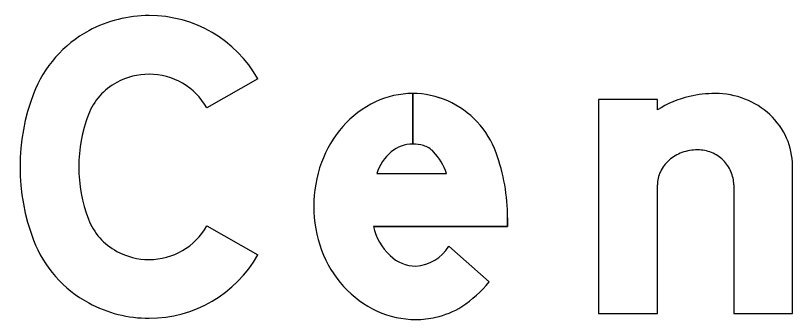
# Model space of a CAD drawing. Extents: x 1806251 to 1809821, y 414895 to 422886.
# Drawn here: x 1809677.9488 to 1809678.2133, y 415112.3253 to 415112.4289 of the extents above; entities that cross this region are included whole.
import ezdxf

# ---------------------------------------------------------------- set-up
doc = ezdxf.new("R2010")
doc.units = 0
for name, color, linetype in [('GSBWFILL', 7, 'Continuous'), ('GSCOLORFILL', 7, 'Continuous'), ('GSOUTLINE', 7, 'Continuous')]:
    doc.layers.add(name, color=color, linetype=linetype)

msp = doc.modelspace()

# ---------------------------------------------------------------- linework, layer by layer
at = {"layer": 'GSBWFILL'}
for p, q in [((1809678.0840163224, 415112.40232287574), (1809678.0840163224, 415112.38507287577)), ((1809678.0840213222, 415112.38507287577), (1809678.0840213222, 415112.40232287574)), ((1809678.0718163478, 415112.37505087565), (1809678.0955062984, 415112.37505087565)), ((1809678.1933137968, 415112.3711818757), (1809678.1933137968, 415112.32732287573)), ((1809678.0963032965, 415112.35027787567), (1809678.109994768, 415112.33815687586))]:
    msp.add_line(p, q, dxfattribs=at)
for points in [[(1809678.0313137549, 415112.4073126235), (1809678.0139141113, 415112.3974510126)], [(1809678.1673138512, 415112.39671137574), (1809678.1673138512, 415112.40032287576), (1809678.1473138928, 415112.40032287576), (1809678.1473138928, 415112.32732287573), (1809678.1673138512, 415112.32732287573), (1809678.1673138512, 415112.3711818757)], [(1809678.1933137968, 415112.32732287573), (1809678.213313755, 415112.32732287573), (1809678.213313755, 415112.3777643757)], [(1809678.1163137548, 415112.3599033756), (1809678.1163137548, 415112.35705087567), (1809678.0706758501, 415112.35705087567)], [(1809678.0139141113, 415112.35719473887), (1809678.0313137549, 415112.347333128)]]:
    msp.add_lwpolyline(points, dxfattribs=at)
for centre, major_axis, ratio, start_param, end_param in [((1809677.9942688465, 415112.38568304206), (2.6461454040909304e-18, 0.04321483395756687), 0.9999982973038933, 9.176969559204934e-15, 0.4952490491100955), ((1809677.9942688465, 415112.3863166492), (2.6073481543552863e-18, 0.04258122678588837), 0.9999982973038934, 5.228016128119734, 6.283185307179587), ((1809677.9932162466, 415112.38763176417), (2.5105259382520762e-18, 0.041000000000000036), 0.9999982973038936, 0.4952490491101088, 1.2058178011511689), ((1809677.9942688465, 415112.38568304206), (1.4214986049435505e-18, 0.02321483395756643), 0.9999982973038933, 9.42499576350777e-15, 0.4952490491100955), ((1809677.9942688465, 415112.3863166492), (1.382701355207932e-18, 0.022581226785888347), 0.9999982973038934, 5.228016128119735, 6.283185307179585), ((1809677.9932162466, 415112.38763176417), (1.28587913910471e-18, 0.02099999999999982), 0.9999982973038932, 0.495249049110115, 1.2058178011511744), ((1809678.0201959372, 415112.3773228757), (4.279048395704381e-18, 0.0698821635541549), 0.9999982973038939, 1.2058178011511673, 1.935774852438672), ((1809678.0840162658, 415112.3727026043), (1.8137178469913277e-18, 0.02962026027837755), 0.999997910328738, 0, 0.44195983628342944), ((1809678.0840162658, 415112.3727026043), (1.81371784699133e-18, 0.029620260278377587), 0.9999979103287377, 5.868518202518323, 6.283016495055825), ((1809678.186660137, 415112.3663371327), (2.2051146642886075e-18, 0.036012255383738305), 0.9999979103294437, 0.23508775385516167, 0.5671317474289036), ((1809678.1870010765, 415112.36232026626), (2.4494533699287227e-18, 0.04000260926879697), 0.9999979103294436, 0, 0.21998619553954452), ((1809678.1870010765, 415112.37416764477), (1.7240106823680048e-18, 0.02815523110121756), 0.9999979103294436, 5.914285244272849, 6.283185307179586), ((1809678.0860499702, 415112.3684046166), (2.1048688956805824e-18, 0.03437511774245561), 0.999997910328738, 0.4419598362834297, 0.8517464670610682), ((1809678.0832653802, 415112.37152644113), (1.8982025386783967e-18, 0.03099999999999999), 0.9999979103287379, 5.061282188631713, 5.8616345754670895), ((1809678.1876790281, 415112.3759212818), (1.6088863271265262e-18, 0.02627510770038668), 0.9999979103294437, 5.532257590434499, 5.9142852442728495), ((1809678.0201959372, 415112.3773228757), (3.0544015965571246e-18, 0.04988216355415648), 0.9999982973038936, 1.2058178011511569, 1.9357748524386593), ((1809678.1887259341, 415112.3770429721), (1.5149349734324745e-18, 0.02474076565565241), 0.9999979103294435, 5.130076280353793, 5.5322576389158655), ((1809678.089223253, 415112.36562675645), (2.3631087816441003e-18, 0.038592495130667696), 0.9999979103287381, 0.851746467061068, 1.2229429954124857), ((1809678.1903514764, 415112.37776439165), (1.4060369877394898e-18, 0.022962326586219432), 0.9999979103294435, 4.71238898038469, 5.130076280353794), ((1809678.086847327, 415112.37047779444), (9.620521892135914e-19, 0.01571150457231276), 0.9999979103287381, 0.7031381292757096, 1.2754468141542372), ((1809678.0840162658, 415112.3734802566), (7.09843196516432e-19, 0.011592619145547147), 0.9999979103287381, 0, 0.6843190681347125), ((1809678.0840162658, 415112.3716302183), (8.231253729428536e-19, 0.013442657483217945), 0.999997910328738, 6.008019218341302, 6.282813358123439), ((1809678.0856309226, 415112.3773493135), (4.592425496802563e-19, 0.0074999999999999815), 0.999997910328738, 5.468650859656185, 6.00801926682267), ((1809678.076687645, 415112.36891255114), (1.212080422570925e-18, 0.019794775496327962), 0.999997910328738, 5.02769235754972, 5.468650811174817), ((1809678.1810335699, 415112.36736839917), (9.639713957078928e-19, 0.015742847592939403), 0.9999979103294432, 0, 0.3457036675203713), ((1809678.1810335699, 415112.37047768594), (7.735824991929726e-19, 0.012633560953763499), 0.9999979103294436, 5.900623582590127, 6.283185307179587), ((1809678.0513138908, 415112.3599032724), (3.9801020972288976e-18, 0.06499999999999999), 0.9999979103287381, 4.71238898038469, 5.061282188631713), ((1809678.1803623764, 415112.3692319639), (8.426853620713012e-19, 0.013762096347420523), 0.9999979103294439, 0.3457036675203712, 0.7157182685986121), ((1809678.1811714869, 415112.3708204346), (7.509598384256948e-19, 0.012264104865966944), 0.9999979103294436, 5.512269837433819, 5.900623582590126), ((1809678.0941981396, 415112.36382287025), (2.68714074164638e-18, 0.04388433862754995), 0.9999979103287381, 1.2229429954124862, 1.5707962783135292), ((1809678.17932907, 415112.37042032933), (7.462577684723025e-19, 0.012187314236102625), 0.9999979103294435, 0.7157182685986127, 1.1262308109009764), ((1809678.1813848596, 415112.37104007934), (7.322091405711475e-19, 0.011957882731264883), 0.9999979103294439, 5.115435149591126, 5.51226978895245), ((1809678.1777309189, 415112.37118164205), (6.378627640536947e-19, 0.010417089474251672), 0.9999979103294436, 1.126230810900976, 1.5707963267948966), ((1809678.1817168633, 415112.37118164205), (7.101088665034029e-19, 0.01159695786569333), 0.9999979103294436, 4.71238898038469, 5.115435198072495), ((1809678.092884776, 415112.3638228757), (2.6067202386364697e-18, 0.04257097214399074), 0.999997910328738, 1.5707963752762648, 1.928625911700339), ((1809677.9932162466, 415112.3670139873), (1.2858791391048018e-18, 0.021000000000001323), 0.9999982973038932, 1.9357748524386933, 2.6463436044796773), ((1809677.9942688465, 415112.3683291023), (1.3827013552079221e-18, 0.022581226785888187), 0.9999982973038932, 3.14159265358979, 4.196761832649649), ((1809678.089888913, 415112.36129172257), (1.2047853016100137e-18, 0.01967563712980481), 0.9999979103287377, 1.7880321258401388, 2.378696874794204), ((1809677.9932162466, 415112.3670139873), (2.510525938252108e-18, 0.04100000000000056), 0.9999982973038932, 1.935774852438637, 2.646343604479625), ((1809677.9942688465, 415112.36896270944), (1.4214986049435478e-18, 0.023214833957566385), 0.9999982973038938, 2.646343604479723, 3.141592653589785), ((1809678.0890699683, 415112.36239641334), (2.3573338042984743e-18, 0.03849818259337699), 0.999997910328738, 1.928625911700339, 2.305122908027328), ((1809678.0840949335, 415112.3578226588), (8.787800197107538e-19, 0.014351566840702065), 0.999997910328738, 3.209537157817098, 4.1588367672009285), ((1809677.9942688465, 415112.3683291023), (2.6073481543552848e-18, 0.04258122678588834), 0.9999982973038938, 3.141592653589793, 4.196761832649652), ((1809678.0852426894, 415112.35651642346), (7.968392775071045e-19, 0.013013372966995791), 0.999997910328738, 2.3832044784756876, 3.128267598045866), ((1809678.0806780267, 415112.36112493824), (2.2804488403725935e-18, 0.037242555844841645), 0.999997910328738, 3.7104134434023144, 4.047817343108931), ((1809678.0866334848, 415112.3601968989), (2.156342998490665e-18, 0.03521575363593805), 0.9999979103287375, 2.3051229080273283, 2.711411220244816), ((1809677.9942688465, 415112.36896270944), (2.6461454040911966e-18, 0.04321483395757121), 0.9999982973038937, 2.646343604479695, 3.1415926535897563), ((1809678.0859257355, 415112.3529164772), (1.6838893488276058e-18, 0.02749999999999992), 0.9999979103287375, 3.3593099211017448, 3.710413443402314), ((1809678.085069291, 415112.356787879), (1.9266757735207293e-18, 0.03146500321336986), 0.9999979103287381, 2.7114112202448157, 3.141592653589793), ((1809678.085069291, 415112.356787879), (1.9266757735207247e-18, 0.031465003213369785), 0.9999979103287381, 3.141592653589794, 3.359309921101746)]:
    msp.add_ellipse(centre, major_axis=major_axis, ratio=ratio, start_param=start_param, end_param=end_param, dxfattribs=at)
at = {"layer": 'GSCOLORFILL'}
for p, q in [((1809678.0840163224, 415112.40232287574), (1809678.0840163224, 415112.38507287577)), ((1809678.0840213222, 415112.38507287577), (1809678.0840213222, 415112.40232287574)), ((1809678.0718163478, 415112.37505087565), (1809678.0955062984, 415112.37505087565)), ((1809678.1933137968, 415112.3711818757), (1809678.1933137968, 415112.32732287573)), ((1809678.0963032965, 415112.35027787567), (1809678.109994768, 415112.33815687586))]:
    msp.add_line(p, q, dxfattribs=at)
for points in [[(1809678.0313137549, 415112.4073126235), (1809678.0139141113, 415112.3974510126)], [(1809678.1673138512, 415112.39671137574), (1809678.1673138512, 415112.40032287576), (1809678.1473138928, 415112.40032287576), (1809678.1473138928, 415112.32732287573), (1809678.1673138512, 415112.32732287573), (1809678.1673138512, 415112.3711818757)], [(1809678.1933137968, 415112.32732287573), (1809678.213313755, 415112.32732287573), (1809678.213313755, 415112.3777643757)], [(1809678.1163137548, 415112.3599033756), (1809678.1163137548, 415112.35705087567), (1809678.0706758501, 415112.35705087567)], [(1809678.0139141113, 415112.35719473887), (1809678.0313137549, 415112.347333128)]]:
    msp.add_lwpolyline(points, dxfattribs=at)
for centre, major_axis, ratio, start_param, end_param in [((1809677.9942688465, 415112.38568304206), (2.6461454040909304e-18, 0.04321483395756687), 0.9999982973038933, 9.176969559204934e-15, 0.4952490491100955), ((1809677.9942688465, 415112.3863166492), (2.6073481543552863e-18, 0.04258122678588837), 0.9999982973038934, 5.228016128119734, 6.283185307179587), ((1809677.9932162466, 415112.38763176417), (2.5105259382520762e-18, 0.041000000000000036), 0.9999982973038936, 0.4952490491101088, 1.2058178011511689), ((1809677.9942688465, 415112.38568304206), (1.4214986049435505e-18, 0.02321483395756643), 0.9999982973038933, 9.42499576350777e-15, 0.4952490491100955), ((1809677.9942688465, 415112.3863166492), (1.382701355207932e-18, 0.022581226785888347), 0.9999982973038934, 5.228016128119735, 6.283185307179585), ((1809677.9932162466, 415112.38763176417), (1.28587913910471e-18, 0.02099999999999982), 0.9999982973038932, 0.495249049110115, 1.2058178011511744), ((1809678.0201959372, 415112.3773228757), (4.279048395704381e-18, 0.0698821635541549), 0.9999982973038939, 1.2058178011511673, 1.935774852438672), ((1809678.0840162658, 415112.3727026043), (1.8137178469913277e-18, 0.02962026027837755), 0.999997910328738, 0, 0.44195983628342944), ((1809678.0840162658, 415112.3727026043), (1.81371784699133e-18, 0.029620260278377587), 0.9999979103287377, 5.868518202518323, 6.283016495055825), ((1809678.186660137, 415112.3663371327), (2.2051146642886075e-18, 0.036012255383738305), 0.9999979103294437, 0.23508775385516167, 0.5671317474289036), ((1809678.1870010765, 415112.36232026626), (2.4494533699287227e-18, 0.04000260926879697), 0.9999979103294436, 0, 0.21998619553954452), ((1809678.1870010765, 415112.37416764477), (1.7240106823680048e-18, 0.02815523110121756), 0.9999979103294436, 5.914285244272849, 6.283185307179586), ((1809678.0860499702, 415112.3684046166), (2.1048688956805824e-18, 0.03437511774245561), 0.999997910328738, 0.4419598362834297, 0.8517464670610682), ((1809678.0832653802, 415112.37152644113), (1.8982025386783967e-18, 0.03099999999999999), 0.9999979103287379, 5.061282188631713, 5.8616345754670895), ((1809678.1876790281, 415112.3759212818), (1.6088863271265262e-18, 0.02627510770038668), 0.9999979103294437, 5.532257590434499, 5.9142852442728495), ((1809678.0201959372, 415112.3773228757), (3.0544015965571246e-18, 0.04988216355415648), 0.9999982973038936, 1.2058178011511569, 1.9357748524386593), ((1809678.1887259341, 415112.3770429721), (1.5149349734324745e-18, 0.02474076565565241), 0.9999979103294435, 5.130076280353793, 5.5322576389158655), ((1809678.089223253, 415112.36562675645), (2.3631087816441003e-18, 0.038592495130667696), 0.9999979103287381, 0.851746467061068, 1.2229429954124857), ((1809678.1903514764, 415112.37776439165), (1.4060369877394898e-18, 0.022962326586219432), 0.9999979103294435, 4.71238898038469, 5.130076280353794), ((1809678.086847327, 415112.37047779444), (9.620521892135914e-19, 0.01571150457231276), 0.9999979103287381, 0.7031381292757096, 1.2754468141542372), ((1809678.0840162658, 415112.3734802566), (7.09843196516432e-19, 0.011592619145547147), 0.9999979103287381, 0, 0.6843190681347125), ((1809678.0840162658, 415112.3716302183), (8.231253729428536e-19, 0.013442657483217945), 0.999997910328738, 6.008019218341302, 6.282813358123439), ((1809678.0856309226, 415112.3773493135), (4.592425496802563e-19, 0.0074999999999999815), 0.999997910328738, 5.468650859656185, 6.00801926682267), ((1809678.076687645, 415112.36891255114), (1.212080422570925e-18, 0.019794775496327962), 0.999997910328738, 5.02769235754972, 5.468650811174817), ((1809678.1810335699, 415112.36736839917), (9.639713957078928e-19, 0.015742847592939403), 0.9999979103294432, 0, 0.3457036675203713), ((1809678.1810335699, 415112.37047768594), (7.735824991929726e-19, 0.012633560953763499), 0.9999979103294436, 5.900623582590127, 6.283185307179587), ((1809678.0513138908, 415112.3599032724), (3.9801020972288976e-18, 0.06499999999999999), 0.9999979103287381, 4.71238898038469, 5.061282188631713), ((1809678.1803623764, 415112.3692319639), (8.426853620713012e-19, 0.013762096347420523), 0.9999979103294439, 0.3457036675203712, 0.7157182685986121), ((1809678.1811714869, 415112.3708204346), (7.509598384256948e-19, 0.012264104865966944), 0.9999979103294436, 5.512269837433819, 5.900623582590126), ((1809678.0941981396, 415112.36382287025), (2.68714074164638e-18, 0.04388433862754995), 0.9999979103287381, 1.2229429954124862, 1.5707962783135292), ((1809678.17932907, 415112.37042032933), (7.462577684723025e-19, 0.012187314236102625), 0.9999979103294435, 0.7157182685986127, 1.1262308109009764), ((1809678.1813848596, 415112.37104007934), (7.322091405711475e-19, 0.011957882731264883), 0.9999979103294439, 5.115435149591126, 5.51226978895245), ((1809678.1777309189, 415112.37118164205), (6.378627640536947e-19, 0.010417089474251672), 0.9999979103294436, 1.126230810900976, 1.5707963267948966), ((1809678.1817168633, 415112.37118164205), (7.101088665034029e-19, 0.01159695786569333), 0.9999979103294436, 4.71238898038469, 5.115435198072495), ((1809678.092884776, 415112.3638228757), (2.6067202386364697e-18, 0.04257097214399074), 0.999997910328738, 1.5707963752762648, 1.928625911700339), ((1809677.9932162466, 415112.3670139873), (1.2858791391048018e-18, 0.021000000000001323), 0.9999982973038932, 1.9357748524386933, 2.6463436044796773), ((1809677.9942688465, 415112.3683291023), (1.3827013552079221e-18, 0.022581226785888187), 0.9999982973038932, 3.14159265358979, 4.196761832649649), ((1809678.089888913, 415112.36129172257), (1.2047853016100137e-18, 0.01967563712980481), 0.9999979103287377, 1.7880321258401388, 2.378696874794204), ((1809677.9932162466, 415112.3670139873), (2.510525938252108e-18, 0.04100000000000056), 0.9999982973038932, 1.935774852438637, 2.646343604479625), ((1809677.9942688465, 415112.36896270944), (1.4214986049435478e-18, 0.023214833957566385), 0.9999982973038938, 2.646343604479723, 3.141592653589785), ((1809678.0890699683, 415112.36239641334), (2.3573338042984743e-18, 0.03849818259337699), 0.999997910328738, 1.928625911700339, 2.305122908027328), ((1809678.0840949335, 415112.3578226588), (8.787800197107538e-19, 0.014351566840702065), 0.999997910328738, 3.209537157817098, 4.1588367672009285), ((1809677.9942688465, 415112.3683291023), (2.6073481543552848e-18, 0.04258122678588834), 0.9999982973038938, 3.141592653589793, 4.196761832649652), ((1809678.0852426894, 415112.35651642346), (7.968392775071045e-19, 0.013013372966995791), 0.999997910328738, 2.3832044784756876, 3.128267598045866), ((1809678.0806780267, 415112.36112493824), (2.2804488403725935e-18, 0.037242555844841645), 0.999997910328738, 3.7104134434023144, 4.047817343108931), ((1809678.0866334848, 415112.3601968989), (2.156342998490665e-18, 0.03521575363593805), 0.9999979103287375, 2.3051229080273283, 2.711411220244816), ((1809677.9942688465, 415112.36896270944), (2.6461454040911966e-18, 0.04321483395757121), 0.9999982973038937, 2.646343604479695, 3.1415926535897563), ((1809678.0859257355, 415112.3529164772), (1.6838893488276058e-18, 0.02749999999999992), 0.9999979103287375, 3.3593099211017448, 3.710413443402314), ((1809678.085069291, 415112.356787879), (1.9266757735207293e-18, 0.03146500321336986), 0.9999979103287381, 2.7114112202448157, 3.141592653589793), ((1809678.085069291, 415112.356787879), (1.9266757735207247e-18, 0.031465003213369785), 0.9999979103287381, 3.141592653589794, 3.359309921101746)]:
    msp.add_ellipse(centre, major_axis=major_axis, ratio=ratio, start_param=start_param, end_param=end_param, dxfattribs=at)
at = {"layer": 'GSOUTLINE'}
for p, q in [((1809678.0718163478, 415112.37505087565), (1809678.0955062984, 415112.37505087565)), ((1809678.1933137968, 415112.3711818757), (1809678.1933137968, 415112.32732287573)), ((1809678.109994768, 415112.33815687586), (1809678.0963032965, 415112.35027787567))]:
    msp.add_line(p, q, dxfattribs=at)
for points in [[(1809678.0313137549, 415112.4073126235), (1809678.0139141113, 415112.3974510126)], [(1809678.1673138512, 415112.39671137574), (1809678.1673138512, 415112.40032287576), (1809678.1473138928, 415112.40032287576), (1809678.1473138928, 415112.32732287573), (1809678.1673138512, 415112.32732287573), (1809678.1673138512, 415112.3711818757)], [(1809678.1933137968, 415112.32732287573), (1809678.213313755, 415112.32732287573), (1809678.213313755, 415112.3777643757)], [(1809678.0706758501, 415112.35705087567), (1809678.1163137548, 415112.35705087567), (1809678.1163137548, 415112.3599033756)], [(1809678.0139141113, 415112.35719473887), (1809678.0313137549, 415112.347333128)]]:
    msp.add_lwpolyline(points, dxfattribs=at)
for centre, major_axis, ratio, start_param, end_param in [((1809677.9942688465, 415112.38568304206), (2.6461454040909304e-18, 0.04321483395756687), 0.9999982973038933, 9.176969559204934e-15, 0.4952490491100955), ((1809677.9942688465, 415112.3863166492), (2.6073481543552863e-18, 0.04258122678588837), 0.9999982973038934, 5.228016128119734, 6.283185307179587), ((1809677.9932162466, 415112.38763176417), (2.5105259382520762e-18, 0.041000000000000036), 0.9999982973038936, 0.4952490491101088, 1.2058178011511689), ((1809677.9942688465, 415112.38568304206), (1.4214986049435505e-18, 0.02321483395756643), 0.9999982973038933, 9.42499576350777e-15, 0.4952490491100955), ((1809677.9942688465, 415112.3863166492), (1.382701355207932e-18, 0.022581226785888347), 0.9999982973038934, 5.228016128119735, 6.283185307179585), ((1809677.9932162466, 415112.38763176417), (1.28587913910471e-18, 0.02099999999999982), 0.9999982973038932, 0.495249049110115, 1.2058178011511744), ((1809678.0201959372, 415112.3773228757), (4.279048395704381e-18, 0.0698821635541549), 0.9999982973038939, 1.2058178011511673, 1.935774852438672), ((1809678.0840162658, 415112.3727026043), (1.8137178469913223e-18, 0.029620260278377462), 0.999997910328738, 0, 0.44195983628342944), ((1809678.0840162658, 415112.3727026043), (1.813717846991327e-18, 0.02962026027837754), 0.9999979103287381, 5.868518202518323, 6.283185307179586), ((1809678.186660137, 415112.3663371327), (2.2051146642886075e-18, 0.036012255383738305), 0.9999979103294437, 0.23508775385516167, 0.5671317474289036), ((1809678.1870010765, 415112.36232026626), (2.449453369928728e-18, 0.04000260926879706), 0.9999979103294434, 0, 0.21998619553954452), ((1809678.1870010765, 415112.37416764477), (1.7240106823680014e-18, 0.028155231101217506), 0.999997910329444, 5.914285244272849, 6.283185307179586), ((1809678.0860499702, 415112.3684046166), (2.1048688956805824e-18, 0.03437511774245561), 0.999997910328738, 0.4419598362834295, 0.8517464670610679), ((1809678.0832653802, 415112.37152644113), (1.898202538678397e-18, 0.030999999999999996), 0.9999979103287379, 5.061282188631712, 5.861634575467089), ((1809678.1876790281, 415112.3759212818), (1.6088863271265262e-18, 0.02627510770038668), 0.9999979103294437, 5.532257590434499, 5.9142852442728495), ((1809678.0201959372, 415112.3773228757), (3.0544015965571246e-18, 0.04988216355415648), 0.9999982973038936, 1.2058178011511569, 1.9357748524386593), ((1809678.1887259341, 415112.3770429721), (1.5149349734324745e-18, 0.02474076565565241), 0.9999979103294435, 5.130076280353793, 5.5322576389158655), ((1809678.089223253, 415112.36562675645), (2.3631087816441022e-18, 0.038592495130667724), 0.9999979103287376, 0.851746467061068, 1.2229429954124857), ((1809678.1903514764, 415112.37776439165), (1.4060369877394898e-18, 0.022962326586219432), 0.9999979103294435, 4.71238898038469, 5.130076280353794), ((1809678.086847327, 415112.37047779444), (9.620521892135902e-19, 0.015711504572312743), 0.9999979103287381, 0.7031381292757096, 1.2754468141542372), ((1809678.0840162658, 415112.3734802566), (7.098431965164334e-19, 0.011592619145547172), 0.9999979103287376, 0, 0.6843190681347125), ((1809678.0840162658, 415112.3716302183), (8.231253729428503e-19, 0.013442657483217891), 0.9999979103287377, 6.008019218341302, 6.283185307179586), ((1809678.0856309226, 415112.3773493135), (4.592425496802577e-19, 0.007500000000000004), 0.9999979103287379, 5.468650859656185, 6.00801926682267), ((1809678.076687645, 415112.36891255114), (1.2120804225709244e-18, 0.01979477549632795), 0.999997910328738, 5.02769235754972, 5.468650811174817), ((1809678.1810335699, 415112.36736839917), (9.639713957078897e-19, 0.015742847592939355), 0.9999979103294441, 0, 0.3457036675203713), ((1809678.1810335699, 415112.37047768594), (7.735824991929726e-19, 0.012633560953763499), 0.9999979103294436, 5.900623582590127, 6.283185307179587), ((1809678.0513138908, 415112.3599032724), (3.980102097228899e-18, 0.06500000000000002), 0.9999979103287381, 4.71238898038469, 5.061282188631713), ((1809678.1803623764, 415112.3692319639), (8.426853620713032e-19, 0.013762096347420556), 0.9999979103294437, 0.3457036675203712, 0.7157182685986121), ((1809678.1811714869, 415112.3708204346), (7.509598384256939e-19, 0.012264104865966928), 0.9999979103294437, 5.512269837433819, 5.900623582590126), ((1809678.0941981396, 415112.36382287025), (2.6871407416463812e-18, 0.04388433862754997), 0.9999979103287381, 1.2229429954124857, 1.5707962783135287), ((1809678.17932907, 415112.37042032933), (7.462577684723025e-19, 0.012187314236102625), 0.9999979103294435, 0.7157182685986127, 1.1262308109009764), ((1809678.1813848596, 415112.37104007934), (7.32209140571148e-19, 0.011957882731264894), 0.9999979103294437, 5.115435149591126, 5.51226978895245), ((1809678.1777309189, 415112.37118164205), (6.378627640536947e-19, 0.010417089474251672), 0.9999979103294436, 1.126230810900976, 1.5707963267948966), ((1809678.1817168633, 415112.37118164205), (7.101088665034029e-19, 0.01159695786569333), 0.9999979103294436, 4.71238898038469, 5.115435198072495), ((1809678.092884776, 415112.3638228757), (2.6067202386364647e-18, 0.04257097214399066), 0.999997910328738, 1.5707963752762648, 1.928625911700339), ((1809677.9932162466, 415112.3670139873), (1.2858791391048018e-18, 0.021000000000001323), 0.9999982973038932, 1.9357748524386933, 2.6463436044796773), ((1809677.9942688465, 415112.3683291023), (1.3827013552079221e-18, 0.022581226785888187), 0.9999982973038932, 3.14159265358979, 4.196761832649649), ((1809678.089888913, 415112.36129172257), (1.2047853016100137e-18, 0.01967563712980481), 0.9999979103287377, 1.7880321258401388, 2.378696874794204), ((1809677.9932162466, 415112.3670139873), (2.510525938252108e-18, 0.04100000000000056), 0.9999982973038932, 1.935774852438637, 2.646343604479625), ((1809677.9942688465, 415112.36896270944), (1.4214986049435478e-18, 0.023214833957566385), 0.9999982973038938, 2.646343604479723, 3.141592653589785), ((1809678.0890699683, 415112.36239641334), (2.3573338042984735e-18, 0.03849818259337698), 0.999997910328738, 1.928625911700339, 2.305122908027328), ((1809678.0840949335, 415112.3578226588), (8.787800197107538e-19, 0.014351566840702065), 0.999997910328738, 3.209537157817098, 4.1588367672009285), ((1809677.9942688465, 415112.3683291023), (2.6073481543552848e-18, 0.04258122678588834), 0.9999982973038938, 3.141592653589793, 4.196761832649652), ((1809678.0852426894, 415112.35651642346), (7.96839277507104e-19, 0.013013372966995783), 0.999997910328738, 2.383204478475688, 3.1282675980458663), ((1809678.0806780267, 415112.36112493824), (2.2804488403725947e-18, 0.037242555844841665), 0.999997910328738, 3.7104134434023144, 4.047817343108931), ((1809678.0866334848, 415112.3601968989), (2.1563429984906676e-18, 0.035215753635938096), 0.9999979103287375, 2.305122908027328, 2.711411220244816), ((1809677.9942688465, 415112.36896270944), (2.6461454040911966e-18, 0.04321483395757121), 0.9999982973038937, 2.646343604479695, 3.1415926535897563), ((1809678.0859257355, 415112.3529164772), (1.6838893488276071e-18, 0.02749999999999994), 0.999997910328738, 3.3593099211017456, 3.710413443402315), ((1809678.085069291, 415112.356787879), (1.9266757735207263e-18, 0.03146500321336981), 0.9999979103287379, 2.711411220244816, 3.1415926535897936), ((1809678.085069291, 415112.356787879), (1.926675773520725e-18, 0.03146500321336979), 0.9999979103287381, 3.141592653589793, 3.359309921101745)]:
    msp.add_ellipse(centre, major_axis=major_axis, ratio=ratio, start_param=start_param, end_param=end_param, dxfattribs=at)

doc.saveas('drawing.dxf')
